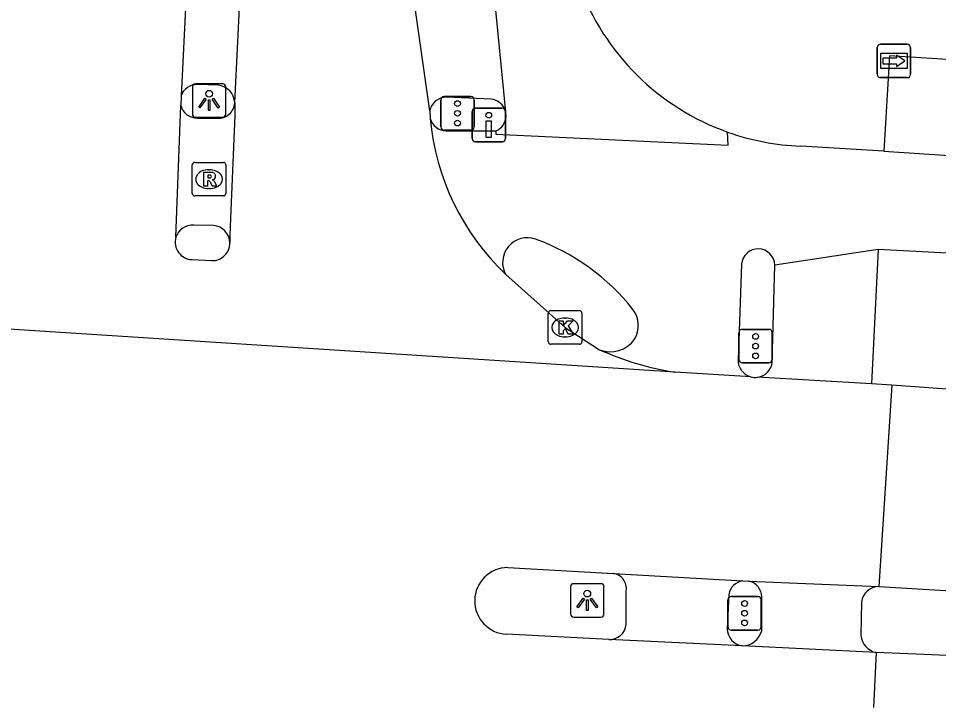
# Model space of a CAD drawing. Extents: x 160732 to 162105, y 387428 to 388479.
# Drawn here: x 161755.09 to 161782.5, y 387444.67 to 387465.2 of the extents above; entities that cross this region are included whole.
import ezdxf

# ---------------------------------------------------------------- set-up
doc = ezdxf.new("R2010")
doc.units = 0
for name, color, linetype in [('IMGEO_Drukknoppaal', 7, 'Continuous'), ('IMGEO_Fietspad_gesloten', 7, 'Continuous'), ('IMGEO_Fietspad_open', 7, 'Continuous'), ('IMGEO_Kolk', 7, 'Continuous'), ('IMGEO_Lichtpunt', 7, 'Continuous'), ('IMGEO_Rijbaan_lokaal_gesloten', 7, 'Continuous'), ('IMGEO_Rioolput', 7, 'Continuous'), ('IMGEO_Verkeersregelinstallatiepaal', 7, 'Continuous'), ('IMGEO_Voetpad_gesloten', 7, 'Continuous'), ('IMGEO_Voetpad_open', 7, 'Continuous'), ('IMGEO_Wegwijzer', 7, 'Continuous')]:
    doc.layers.add(name, color=color, linetype=linetype)

msp = doc.modelspace()

# ---------------------------------------------------------------- linework, layer by layer
at = {"layer": 'IMGEO_Drukknoppaal'}
for p, q in [((161768.711, 387462.527), (161769.501, 387462.527)), ((161769.501, 387462.527), (161768.711, 387462.527)), ((161768.611, 387461.627), (161768.611, 387462.427)), ((161768.611, 387462.427), (161768.611, 387461.627)), ((161769.601, 387462.427), (161769.601, 387461.627)), ((161769.601, 387461.627), (161769.601, 387462.427)), ((161769.501, 387461.527), (161768.711, 387461.527)), ((161768.711, 387461.527), (161769.501, 387461.527))]:
    msp.add_line(p, q, dxfattribs=at)
msp.add_lwpolyline([(161769.181, 387462.152), (161769.181, 387461.652), (161769.031, 387461.652), (161769.031, 387462.152), (161769.181, 387462.152)], dxfattribs=at)
msp.add_circle((161769.106, 387462.317), 0.085, dxfattribs=at)
for centre, start, end in [((161768.711, 387462.427), 90, 180), ((161768.711, 387462.427), 90, 180), ((161769.501, 387462.427), 0, 90), ((161769.501, 387462.427), 360, 90), ((161768.711, 387461.627), 180, 270), ((161768.711, 387461.627), 180, 270), ((161769.501, 387461.627), 270, 0), ((161769.501, 387461.627), 270, 0)]:
    msp.add_arc(centre, 0.1, start, end, dxfattribs=at)
at = {"layer": 'IMGEO_Fietspad_gesloten'}
for points in [[(161773.201, 387447.155), (161773.2, 387448.158)], [(161776.255, 387448.042), (161776.208, 387447.025)]]:
    msp.add_lwpolyline(points, dxfattribs=at)
for centre, radius, start, end in [((161772.762, 387448.226), 0.443, 351.1851, 82.0831), ((161776.744, 387447.961), 0.495, 97.8699, 170.6134), ((161772.696, 387447.208), 0.508, 267.9464, 353.974), ((161776.723, 387447.023), 0.515, 179.7522, 262.382)]:
    msp.add_arc(centre, radius, start, end, dxfattribs=at)
at = {"layer": 'IMGEO_Fietspad_open'}
for points in [[(161760.434, 387462.232), (161761.015, 387462.227)], [(161767.832, 387461.854), (161769.319, 387461.849)], [(161780.87, 387461.245), (161778.402, 387461.396)], [(161780.87, 387461.245), (161787.792, 387460.792), (161826.029, 387458.246), (161828.152, 387458.184)], [(161760.904, 387459.034), (161760.321, 387459.044)], [(161780.701, 387458.32), (161777.629, 387457.855)], [(161899.649, 387455.308), (161895.319, 387455.197), (161893.089, 387455.182), (161858.884, 387454.636), (161850.827, 387454.612), (161831.28, 387455.032), (161824.3, 387455.355), (161788.542, 387457.903), (161780.701, 387458.32)], [(161776.635, 387457.88), (161776.532, 387455.034)]]:
    msp.add_lwpolyline(points, dxfattribs=at)
for centre, radius, start, end in [((161760.414, 387462.731), 0.499, 194.3576, 272.3404), ((161761.047, 387462.719), 0.493, 266.2484, 356.4323), ((161767.842, 387462.354), 0.5, 195.815, 268.9071), ((161778.672, 387468.705), 7.314, 250.3949, 267.8846), ((161760.28, 387458.531), 0.514, 85.4441, 163.0696), ((161760.866, 387458.511), 0.524, 0.7558, 85.8143), ((161770.254, 387457.932), 0.736, 70.5394, 209.242), ((161768.316, 387452.556), 6.45, 38.0281, 70.2187), ((161777.131, 387457.839), 0.498, 1.8183, 175.3002), ((161772.769, 387456.05), 0.79, 329.2124, 37.3914), ((161772.734, 387456.136), 0.866, 247.7709, 325.567), ((161777.045, 387455.022), 0.514, 178.6284, 255.2913)]:
    msp.add_arc(centre, radius, start, end, dxfattribs=at)
at = {"layer": 'IMGEO_Kolk'}
for p, q in [((161770.954, 387456.497), (161771.806, 387456.497)), ((161770.879, 387455.571), (161770.879, 387456.423)), ((161771.367, 387456.277), (161771.392, 387456.277)), ((161771.88, 387456.423), (161771.88, 387455.571)), ((161771.39, 387455.717), (161771.365, 387455.717)), ((161771.806, 387455.497), (161770.954, 387455.497))]:
    msp.add_line(p, q, dxfattribs=at)
for points in [[(161770.954, 387456.497), (161771.806, 387456.497)], [(161770.879, 387455.571), (161770.879, 387456.423)], [(161771.2, 387456.197), (161771.323, 387456.197), (161771.323, 387456.046), (161771.453, 387456.197), (161771.617, 387456.197), (161771.471, 387456.046), (161771.624, 387455.797), (161771.472, 387455.797), (161771.387, 387455.961), (161771.323, 387455.894), (161771.323, 387455.797), (161771.2, 387455.797), (161771.2, 387456.197)], [(161771.88, 387456.423), (161771.88, 387455.571)], [(161771.806, 387455.497), (161770.954, 387455.497)]]:
    msp.add_lwpolyline(points, dxfattribs=at)
for centre, start, end in [((161770.956, 387456.421), 91.552, 178.448), ((161770.956, 387456.421), 91.552, 178.448), ((161771.804, 387456.421), 1.552, 88.448), ((161771.804, 387456.421), 1.552, 88.448), ((161770.956, 387455.573), 181.552, 268.448), ((161770.956, 387455.573), 181.552, 268.448), ((161771.804, 387455.573), 271.552, 358.448), ((161771.804, 387455.573), 271.552, 358.448)]:
    msp.add_arc(centre, 0.0765, start, end, dxfattribs=at)
for centre, major_axis, ratio, start_param, end_param in [((161771.366, 387455.997), (-0.387, 0.002), 0.722429, 4.712389, 7.853982), ((161771.391, 387455.997), (-0.39, 0.002), 0.717154, 1.570796, 4.712389)]:
    msp.add_ellipse(centre, major_axis=major_axis, ratio=ratio, start_param=start_param, end_param=end_param, dxfattribs=at)
at = {"layer": 'IMGEO_Lichtpunt'}
for p, q in [((161760.277, 387463.159), (161760.277, 387462.352)), ((161760.277, 387463.159), (161760.277, 387462.352)), ((161761.179, 387463.254), (161760.371, 387463.254)), ((161761.179, 387463.254), (161760.371, 387463.254)), ((161761.273, 387462.352), (161761.273, 387463.159)), ((161761.273, 387462.352), (161761.273, 387463.159)), ((161760.371, 387462.258), (161761.179, 387462.258)), ((161760.371, 387462.258), (161761.179, 387462.258)), ((161771.541, 387448.27), (161771.541, 387447.463)), ((161771.541, 387448.27), (161771.541, 387447.463)), ((161772.443, 387448.365), (161771.635, 387448.365)), ((161772.443, 387448.365), (161771.635, 387448.365)), ((161772.537, 387447.463), (161772.537, 387448.27)), ((161772.537, 387447.463), (161772.537, 387448.27)), ((161771.635, 387447.369), (161772.443, 387447.369)), ((161771.635, 387447.369), (161772.443, 387447.369))]:
    msp.add_line(p, q, dxfattribs=at)
for points in [[(161760.651, 387462.823), (161760.69, 387462.795), (161760.502, 387462.533), (161760.464, 387462.56), (161760.651, 387462.823)], [(161760.753, 387462.775), (161760.8, 387462.775), (161760.8, 387462.453), (161760.753, 387462.453), (161760.753, 387462.775)], [(161760.863, 387462.795), (161760.901, 387462.822), (161761.088, 387462.56), (161761.049, 387462.532), (161760.863, 387462.795)], [(161771.915, 387447.934), (161771.954, 387447.906), (161771.766, 387447.644), (161771.728, 387447.671), (161771.915, 387447.934)], [(161772.017, 387447.886), (161772.064, 387447.886), (161772.064, 387447.564), (161772.017, 387447.564), (161772.017, 387447.886)], [(161772.127, 387447.906), (161772.165, 387447.933), (161772.352, 387447.671), (161772.313, 387447.643), (161772.127, 387447.906)]]:
    msp.add_lwpolyline(points, dxfattribs=at)
for centre in [(161760.776, 387462.957), (161772.04, 387448.068)]:
    msp.add_circle(centre, 0.0994, dxfattribs=at)
for centre, start, end in [((161760.371, 387463.159), 90, 180), ((161760.371, 387463.159), 90, 180), ((161761.179, 387463.159), 0, 90), ((161761.179, 387463.159), 0, 90), ((161760.371, 387462.352), 180, 270), ((161760.371, 387462.352), 180, 270), ((161761.179, 387462.352), 270, 0), ((161761.179, 387462.352), 270, 360), ((161771.635, 387448.27), 90, 180), ((161771.635, 387448.27), 90, 180), ((161772.443, 387448.27), 0, 90), ((161772.443, 387448.27), 0, 90), ((161771.635, 387447.463), 180, 270), ((161771.635, 387447.463), 180, 270), ((161772.443, 387447.463), 270, 0), ((161772.443, 387447.463), 270, 360)]:
    msp.add_arc(centre, 0.0946, start, end, dxfattribs=at)
at = {"layer": 'IMGEO_Rijbaan_lokaal_gesloten'}
for points in [[(161760.121, 387466.532), (161759.94, 387462.891)], [(161761.539, 387462.688), (161761.719, 387466.351)], [(161769.25, 387466.057), (161769.608, 387462.423)], [(161767.349, 387462.444), (161766.844, 387466.016)], [(161759.94, 387462.891), (161759.93, 387462.607)], [(161759.788, 387458.681), (161759.93, 387462.607)], [(161761.539, 387462.688), (161761.539, 387462.313), (161761.411, 387459.253), (161761.389, 387458.739), (161761.39, 387458.518)], [(161767.349, 387462.444), (161767.36, 387462.218)], [(161769.621, 387462.283), (161769.608, 387462.423)], [(161769.319, 387461.849), (161769.318, 387461.756), (161776.232, 387461.428), (161776.218, 387461.815)], [(161760.267, 387458.018), (161760.845, 387457.987)], [(161769.612, 387457.573), (161771.38, 387455.997), (161772.406, 387455.334)], [(161774.66, 387454.665), (161748.802, 387456.335)], [(161776.915, 387454.525), (161774.66, 387454.665)], [(161780.504, 387454.321), (161777.113, 387454.514)], [(161781.109, 387454.277), (161780.504, 387454.321)], [(161781.109, 387454.277), (161780.722, 387448.281)], [(161892.177, 387451.199), (161891.764, 387451.197), (161889.525, 387451.153), (161888.438, 387451.228), (161842.138, 387450.606), (161832.238, 387450.829), (161822.478, 387451.284), (161781.109, 387454.277)], [(161769.67, 387448.847), (161772.823, 387448.665)], [(161772.823, 387448.665), (161776.676, 387448.452)], [(161776.676, 387448.452), (161776.856, 387448.443)], [(161776.856, 387448.443), (161780.722, 387448.281)], [(161780.722, 387448.281), (161782.869, 387448.151)], [(161772.678, 387446.701), (161769.637, 387446.86)], [(161776.655, 387446.512), (161772.678, 387446.701)], [(161780.64, 387446.311), (161776.655, 387446.512)], [(161780.64, 387446.311), (161780.561, 387444.674)], [(161782.772, 387446.228), (161780.64, 387446.311)]]:
    msp.add_lwpolyline(points, dxfattribs=at)
for centre, radius, start, end in [((161778.676, 387468.717), 7.326, 199.9568, 250.3936), ((161774.698, 387462.907), 7.371, 185.3664, 226.3639), ((161769.128, 387462.304), 0.493, 292.7525, 357.583), ((161760.28, 387458.532), 0.514, 163.1089, 268.5854), ((161760.867, 387458.51), 0.523, 267.6006, 0.9085), ((161775.983, 387463.254), 8.69, 245.6942, 261.2434), ((161777.042, 387455.029), 0.52, 255.8273, 277.813), ((161769.68, 387447.853), 0.994, 90.5673, 267.5297)]:
    msp.add_arc(centre, radius, start, end, dxfattribs=at)
at = {"layer": 'IMGEO_Rioolput'}
for p, q in [((161760.273, 387459.987), (161760.273, 387460.839)), ((161760.348, 387460.913), (161761.2, 387460.913)), ((161761.274, 387460.839), (161761.274, 387459.987)), ((161760.761, 387460.693), (161760.786, 387460.693)), ((161760.784, 387460.133), (161760.759, 387460.133)), ((161761.2, 387459.913), (161760.348, 387459.913))]:
    msp.add_line(p, q, dxfattribs=at)
for points in [[(161760.273, 387459.987), (161760.273, 387460.839)], [(161760.348, 387460.913), (161761.2, 387460.913)], [(161761.274, 387460.839), (161761.274, 387459.987)], [(161760.862, 387460.611), (161760.61, 387460.613), (161760.61, 387460.213)], [(161760.61, 387460.213), (161760.734, 387460.213), (161760.734, 387460.375), (161760.745, 387460.375)], [(161760.788, 387460.532), (161760.734, 387460.532), (161760.734, 387460.451)], [(161760.734, 387460.451), (161760.786, 387460.451)], [(161760.792, 387460.346), (161760.863, 387460.213), (161761.003, 387460.213), (161760.938, 387460.339)], [(161761.2, 387459.913), (161760.348, 387459.913)]]:
    msp.add_lwpolyline(points, dxfattribs=at)
for centre, radius, start, end in [((161760.35, 387460.837), 0.0765, 91.552, 178.448), ((161760.35, 387460.837), 0.0765, 91.552, 178.448), ((161761.198, 387460.837), 0.0765, 1.552, 88.448), ((161761.198, 387460.837), 0.0765, 1.552, 88.448), ((161760.861, 387460.501), 0.109, 350.3612, 89.416), ((161760.744, 387460.322), 0.0533, 26.0293, 88.6989), ((161760.77, 387460.64), 0.19, 274.7715, 282.9687), ((161760.794, 387460.436), 0.0964, 77.0061, 93.1865), ((161760.808, 387460.493), 0.0378, 276.6634, 79.6772), ((161760.859, 387460.501), 0.112, 277.5842, 350.9817), ((161760.843, 387460.286), 0.108, 29.5134, 73.7905), ((161760.35, 387459.989), 0.0765, 181.552, 268.448), ((161760.35, 387459.989), 0.0765, 181.552, 268.448), ((161761.198, 387459.989), 0.0765, 271.552, 358.448), ((161761.198, 387459.989), 0.0765, 271.552, 358.448)]:
    msp.add_arc(centre, radius, start, end, dxfattribs=at)
for centre, major_axis, ratio, start_param, end_param in [((161760.76, 387460.413), (-0.387, 0.002), 0.722429, 4.712389, 7.853982), ((161760.785, 387460.413), (-0.39, 0.002), 0.717154, 1.570796, 4.712389)]:
    msp.add_ellipse(centre, major_axis=major_axis, ratio=ratio, start_param=start_param, end_param=end_param, dxfattribs=at)
at = {"layer": 'IMGEO_Verkeersregelinstallatiepaal'}
for p, q in [((161767.679, 387461.974), (161767.679, 387462.774)), ((161767.679, 387462.774), (161767.679, 387461.974)), ((161767.779, 387462.874), (161768.569, 387462.874)), ((161768.569, 387462.874), (161767.779, 387462.874)), ((161768.669, 387462.774), (161768.669, 387461.974)), ((161768.669, 387461.974), (161768.669, 387462.774)), ((161768.569, 387461.874), (161767.779, 387461.874)), ((161767.779, 387461.874), (161768.569, 387461.874)), ((161776.658, 387455.94), (161777.448, 387455.94)), ((161777.448, 387455.94), (161776.658, 387455.94)), ((161776.558, 387455.04), (161776.558, 387455.84)), ((161776.558, 387455.84), (161776.558, 387455.04)), ((161777.548, 387455.84), (161777.548, 387455.04)), ((161777.548, 387455.04), (161777.548, 387455.84)), ((161777.448, 387454.94), (161776.658, 387454.94)), ((161776.658, 387454.94), (161777.448, 387454.94)), ((161776.331, 387447.985), (161777.121, 387447.985)), ((161777.121, 387447.985), (161776.331, 387447.985)), ((161776.231, 387447.085), (161776.231, 387447.885)), ((161776.231, 387447.885), (161776.231, 387447.085)), ((161777.221, 387447.885), (161777.221, 387447.085)), ((161777.221, 387447.085), (161777.221, 387447.885)), ((161777.121, 387446.985), (161776.331, 387446.985)), ((161776.331, 387446.985), (161777.121, 387446.985))]:
    msp.add_line(p, q, dxfattribs=at)
for centre in [(161768.174, 387462.664), (161768.174, 387462.374), (161768.174, 387462.084), (161777.053, 387455.73), (161777.053, 387455.44), (161777.053, 387455.15), (161776.726, 387447.775), (161776.726, 387447.485), (161776.726, 387447.195)]:
    msp.add_circle(centre, 0.085, dxfattribs=at)
for centre, start, end in [((161767.779, 387462.774), 90, 180), ((161767.779, 387462.774), 90, 180), ((161768.569, 387462.774), 0, 90), ((161768.569, 387462.774), 360, 90), ((161767.779, 387461.974), 180, 270), ((161767.779, 387461.974), 180, 270), ((161768.569, 387461.974), 270, 0), ((161768.569, 387461.974), 270, 0), ((161776.658, 387455.84), 90, 180), ((161776.658, 387455.84), 90, 180), ((161777.448, 387455.84), 0, 90), ((161777.448, 387455.84), 360, 90), ((161776.658, 387455.04), 180, 270), ((161776.658, 387455.04), 180, 270), ((161777.448, 387455.04), 270, 0), ((161777.448, 387455.04), 270, 0), ((161776.331, 387447.885), 90, 180), ((161776.331, 387447.885), 90, 180), ((161777.121, 387447.885), 0, 90), ((161777.121, 387447.885), 360, 90), ((161776.331, 387447.085), 180, 270), ((161776.331, 387447.085), 180, 270), ((161777.121, 387447.085), 270, 0), ((161777.121, 387447.085), 270, 0)]:
    msp.add_arc(centre, 0.1, start, end, dxfattribs=at)
at = {"layer": 'IMGEO_Voetpad_gesloten'}
for points in [[(161777.234, 387446.963), (161777.238, 387447.97)], [(161780.212, 387447.817), (161780.188, 387446.817)]]:
    msp.add_lwpolyline(points, dxfattribs=at)
for centre, radius, start, end in [((161776.742, 387447.961), 0.496, 1.0949, 76.7545), ((161780.728, 387447.762), 0.519, 90.6922, 173.8998), ((161776.649, 387447.117), 0.605, 270.5947, 345.2374), ((161780.778, 387446.89), 0.595, 187.0032, 256.5444)]:
    msp.add_arc(centre, radius, start, end, dxfattribs=at)
at = {"layer": 'IMGEO_Voetpad_open'}
for points in [[(161828.215, 387461.088), (161781.037, 387464.082), (161780.87, 387461.245)], [(161761.042, 387463.211), (161760.432, 387463.231)], [(161769.173, 387462.798), (161767.847, 387462.856)], [(161780.701, 387458.32), (161780.504, 387454.321)], [(161777.551, 387454.962), (161777.629, 387457.855)]]:
    msp.add_lwpolyline(points, dxfattribs=at)
for centre, radius, start, end in [((161760.414, 387462.731), 0.5, 87.9074, 161.3859), ((161760.992, 387462.666), 0.547, 2.2795, 84.8001), ((161767.843, 387462.354), 0.502, 89.5073, 169.6953), ((161769.123, 387462.301), 0.5, 14.1673, 84.3055), ((161777.044, 387455.02), 0.51, 277.7702, 353.5231)]:
    msp.add_arc(centre, radius, start, end, dxfattribs=at)
at = {"layer": 'IMGEO_Wegwijzer'}
for p, q in [((161780.778, 387464.436), (161781.568, 387464.436)), ((161781.568, 387464.436), (161780.778, 387464.436)), ((161780.678, 387463.536), (161780.678, 387464.336)), ((161780.678, 387464.336), (161780.678, 387463.536)), ((161781.668, 387464.336), (161781.668, 387463.536)), ((161781.668, 387463.536), (161781.668, 387464.336)), ((161781.568, 387463.436), (161780.778, 387463.436)), ((161780.778, 387463.436), (161781.568, 387463.436))]:
    msp.add_line(p, q, dxfattribs=at)
for points in [[(161780.779, 387464.168), (161781.567, 387464.168), (161781.567, 387463.704), (161780.779, 387463.704), (161780.779, 387464.168)], [(161780.844, 387464.02), (161780.844, 387463.936), (161780.844, 387463.852), (161781.255, 387463.852), (161781.255, 387463.769), (161781.502, 387463.936), (161781.255, 387464.103), (161781.255, 387464.02), (161780.844, 387464.02)]]:
    msp.add_lwpolyline(points, dxfattribs=at)
for centre, start, end in [((161780.778, 387464.336), 90, 180), ((161780.778, 387464.336), 90, 180), ((161781.568, 387464.336), 0, 90), ((161781.568, 387464.336), 360, 90), ((161780.778, 387463.536), 180, 270), ((161780.778, 387463.536), 180, 270), ((161781.568, 387463.536), 270, 0), ((161781.568, 387463.536), 270, 0)]:
    msp.add_arc(centre, 0.1, start, end, dxfattribs=at)

doc.saveas('drawing.dxf')
